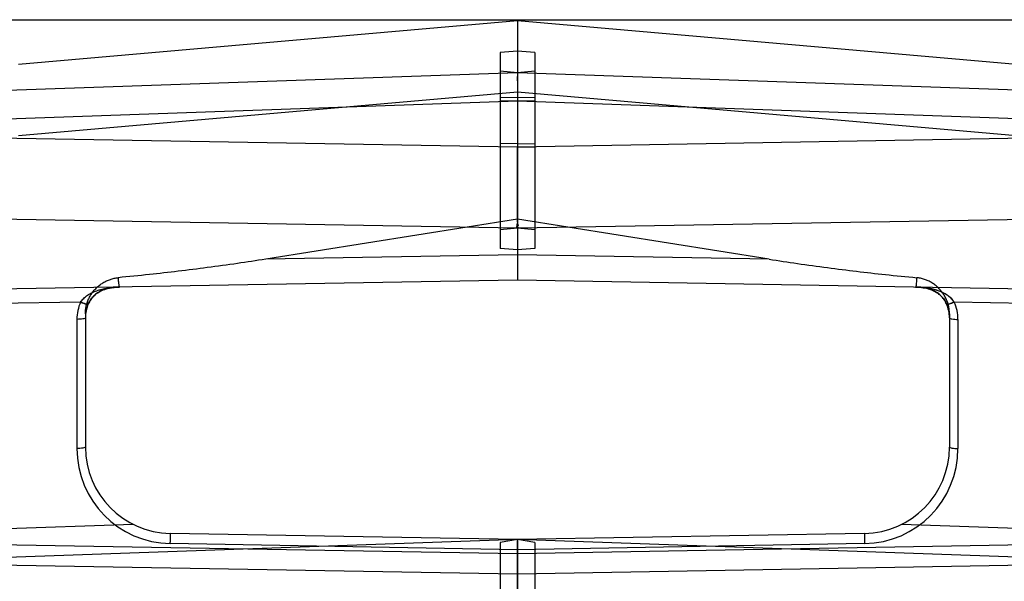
# Model space of a CAD drawing. Header units: millimetres. Extents: x 0 to 297, y 0 to 210.
# Tile 299 of 455: x 145.638 to 146.037, y 160.321 to 160.548. Entities that reach past the tile are written whole.
import ezdxf

# ---------------------------------------------------------------- set-up
doc = ezdxf.new("R2010")
doc.units = ezdxf.units.MM
doc.header["$LTSCALE"] = 16.335
for name, color, linetype in [('INTFCLR_1', 7, 'CONTINUOUS'), ('INTFCLR_144815', 7, 'CONTINUOUS'), ('INTFCLR_72935', 7, 'CONTINUOUS')]:
    doc.layers.add(name, color=color, linetype=linetype)

msp = doc.modelspace()

# ---------------------------------------------------------------- linework, layer by layer
at = {"layer": 'INTFCLR_1', "color": 6, "linetype": 'Continuous'}
for p, q in [((145.8396077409, 160.5479506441), (145.8396077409, 160.4429506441)), ((145.8326077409, 160.5350882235), (145.8326078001, 160.4558171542)), ((145.8396087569, 160.535689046), (145.8326088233, 160.5350758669)), ((145.8396077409, 160.52610705), (145.8396077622, 160.5246494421)), ((145.839607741, 160.5236778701), (145.8396077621, 160.5254627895)), ((145.839607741, 160.5236778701), (145.8396077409, 160.519955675)), ((145.8396077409, 160.519955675), (145.8396077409, 160.515388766)), ((145.8396087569, 160.516906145), (145.8326088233, 160.5167997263)), ((145.839607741, 160.4846916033), (145.8396077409, 160.4967970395)), ((145.8396077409, 160.4739460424), (145.839607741, 160.4846916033)), ((145.8396077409, 160.4665721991), (145.8396077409, 160.4739460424)), ((145.9415588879, 160.4514453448), (145.8396077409, 160.4677157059)), ((145.8396077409, 160.3379506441), (145.8326077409, 160.3367163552)), ((145.8326077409, 160.3367163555), (145.8326077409, 157.0717026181)), ((145.8396077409, 157.093467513), (145.8396077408, 160.3379506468))]:
    msp.add_line(p, q, dxfattribs=at)
at = {"layer": 'INTFCLR_1', "color": 9, "linetype": 'Continuous'}
for p, q in [((146.0417086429, 160.5302691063), (145.8396077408, 160.5479506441)), ((145.8396077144, 160.5269503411), (145.8326077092, 160.527562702)), ((146.0588601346, 160.5192941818), (145.8396077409, 160.5269506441)), ((146.0417086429, 160.5014568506), (145.8396077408, 160.5191383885)), ((145.8396077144, 160.5153886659), (145.8326077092, 160.5154950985)), ((146.0575744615, 160.5077772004), (145.8396077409, 160.515388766)), ((145.8396079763, 160.49831597), (145.8326079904, 160.4982096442)), ((146.0668704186, 160.5007639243), (145.8396077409, 160.4967970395)), ((145.8396076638, 160.4967969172), (145.8326076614, 160.4969031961)), ((146.1018946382, 160.4685288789), (145.8396077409, 160.4639506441)), ((145.8396075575, 160.4639527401), (145.8326075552, 160.4633403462)), ((145.8396080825, 160.4552045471), (145.8326080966, 160.4558171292)), ((145.9415588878, 160.4514453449), (145.8396077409, 160.4532249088)), ((146.0777299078, 160.4387942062), (145.839607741, 160.4429506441)), ((146.0777299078, 160.4330106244), (146.0165597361, 160.4340783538)), ((146.0146077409, 160.429319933), (146.0146077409, 160.3753996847)), ((146.0180466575, 160.427094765), (146.0180466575, 160.3747920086)), ((146.0736581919, 160.3413215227), (145.9951937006, 160.3440615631)), ((145.9802185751, 160.3404050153), (145.839607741, 160.3379506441)), ((145.9802185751, 160.3404050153), (145.9802068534, 160.3369065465)), ((146.1061488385, 160.3286428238), (145.839607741, 160.3379506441)), ((146.0777299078, 160.3363085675), (145.8396077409, 160.3321521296)), ((145.9802185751, 160.3362978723), (145.839607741, 160.3338435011)), ((146.0777299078, 160.3280942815), (145.8396077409, 160.3239378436))]:
    msp.add_line(p, q, dxfattribs=at)
at = {"layer": 'INTFCLR_1', "color": 7, "linetype": 'Continuous'}
for p, q in [((146.0011012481, 160.4401385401), (146.0010496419, 160.4401402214)), ((146.0010496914, 160.4401402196), (146.0011012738, 160.4401385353))]:
    msp.add_line(p, q, dxfattribs=at)
at = {"layer": 'INTFCLR_1', "color": 6, "linetype": 'Continuous'}
for centre, radius, start, end in [((145.0888791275, 160.4943656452), 0.7507325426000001, 359.8145763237, 0.1855639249), ((145.1692841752, 160.4883089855), 0.6703333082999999, 359.6908079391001, 0.3100229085)]:
    msp.add_arc(centre, radius, start, end, dxfattribs=at)
at = {"layer": 'INTFCLR_1', "color": 9, "linetype": 'Continuous'}
for centre, radius, start, end in [((146.0014822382, 160.4762345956), 0.0361039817, 268.9999012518, 269.935436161), ((146.000865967, 160.4270864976), 0.0171806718, 0.02757071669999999, 24.0138303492), ((146.0006926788, 160.4276943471), 0.0139151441, 0.0333269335, 23.8641487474), ((145.9796077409, 160.3753996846), 0.035, 270.9999999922, 359.9999999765), ((145.9795465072, 160.3747921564), 0.0385001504, 271.000219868, 359.9997800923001), ((146.1463454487, 160.3398015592), 0.1661638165, 180.9982943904, 181.2082134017)]:
    msp.add_arc(centre, radius, start, end, dxfattribs=at)
at = {"layer": 'INTFCLR_1', "color": 7, "linetype": 'Continuous'}
msp.add_arc((146.001628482, 160.4423868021), 0.0022638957, 265.2637529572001, 268.9988044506, dxfattribs=at)
at = {"layer": 'INTFCLR_1', "color": 6, "linetype": 'Continuous'}
for points in [[(145.8396077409, 160.4665721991), (145.8396093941, 160.4660147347), (145.8401653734, 160.4649095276), (145.8396079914, 160.4648997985)], [(145.8396077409, 160.4639506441), (145.8401690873, 160.4639604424), (145.8396095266, 160.4650735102), (145.8396078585, 160.4656349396)]]:
    msp.add_open_spline(points, degree=3, dxfattribs=at)
for points, knots in [([(145.9415588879, 160.4514453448), (145.9453671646, 160.4508375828), (145.9532472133, 160.4496424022), (145.9650630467, 160.4480203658), (145.9769507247, 160.4465443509), (145.9889915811, 160.4451900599), (145.9971104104, 160.4443683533), (146.001342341, 160.4439634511)], [0, 0, 0, 0, 0.1919941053, 0.3967780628, 0.5937498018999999, 0.7883513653, 1, 1, 1, 1]), ([(146.0146077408, 160.429319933), (146.0146077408, 160.4298656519), (146.0145439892, 160.4309625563), (146.0142580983, 160.4325919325), (146.0137846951, 160.4341912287), (146.0131280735, 160.435737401), (146.0122964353, 160.4372082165), (146.0113013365, 160.438581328), (146.0101572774, 160.4398359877), (146.0088835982, 160.4409518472), (146.0075004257, 160.4419128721), (146.0060312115, 160.4427052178), (146.0045003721, 160.4433190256), (146.0029337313, 160.4437489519), (146.001871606, 160.443912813), (146.001342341, 160.4439634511)], [0, 0, 0, 0, 0.0757511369, 0.1521154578, 0.229149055, 0.3067644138, 0.3847925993, 0.4631931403, 0.5416595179, 0.6199921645, 0.6977528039, 0.7749600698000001, 0.851208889, 0.9261973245, 1, 1, 1, 1])]:
    msp.add_open_spline(points, degree=3, knots=knots, dxfattribs=at)
at = {"layer": 'INTFCLR_1', "color": 9, "linetype": 'Continuous'}
for points, knots in [([(146.0013423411, 160.4439634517), (146.0013110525, 160.4434103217), (146.0012467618, 160.4424804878), (146.0011455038, 160.4412073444), (146.0010206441, 160.4406092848), (146.0009439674, 160.4401345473), (146.0008520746, 160.4401361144)], [0, 0, 0, 0, 0.4281629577, 0.7391099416, 0.9289714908, 1, 1, 1, 1]), ([(146.0134182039, 160.4333240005), (146.0133607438, 160.4330392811), (146.0152927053, 160.4335212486), (146.0158220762, 160.433761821), (146.0165597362, 160.4340783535)], [0, 0, 0, 0, 0.2657053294, 1, 1, 1, 1]), ([(146.0165597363, 160.4340783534), (146.0161683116, 160.4339103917), (146.0152018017, 160.4335705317), (146.0145149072, 160.4332150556), (146.0133865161, 160.4331669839), (146.0134182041, 160.4333240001)], [0, 0, 0, 0, 0.3869246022, 0.8544903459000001, 1, 1, 1, 1]), ([(146.0146077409, 160.427702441), (146.0146077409, 160.4275933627), (146.0150320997, 160.4273794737), (146.0160939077, 160.4271751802), (146.0172326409, 160.4270972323), (146.0180466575, 160.427094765)], [0, 0, 0, 0, 0.091945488, 0.3138374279, 1, 1, 1, 1]), ([(146.0146077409, 160.3753996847), (146.0146077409, 160.3752906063), (146.0150320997, 160.3750767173), (146.0160939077, 160.3748724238), (146.0172326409, 160.3747944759), (146.0180466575, 160.3747920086)], [0, 0, 0, 0, 0.0919454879, 0.3138374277, 1, 1, 1, 1])]:
    msp.add_open_spline(points, degree=3, knots=knots, dxfattribs=at)
at = {"layer": 'INTFCLR_1', "color": 7, "linetype": 'Continuous'}
for points, knots in [([(146.0010496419, 160.4401402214), (146.0020324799, 160.4402063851), (146.0038977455, 160.439969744), (146.006288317, 160.4394600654), (146.0082070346, 160.4387058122), (146.0097772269, 160.4378193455), (146.0112298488, 160.4366356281), (146.0124921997, 160.4351300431), (146.0131410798, 160.4339518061), (146.0134182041, 160.4333240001)], [0, 0, 0, 0, 0.1973369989, 0.3725063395, 0.489238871, 0.6087701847, 0.7324162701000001, 0.8625240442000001, 1, 1, 1, 1]), ([(146.0134182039, 160.4333240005), (146.0131418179, 160.4339501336), (146.0124945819, 160.4351260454), (146.0112371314, 160.4366278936), (146.0097874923, 160.4378122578), (146.0082167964, 160.4387017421), (146.0065658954, 160.4393510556), (146.0041955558, 160.4399419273), (146.0023239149, 160.4402261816), (146.0010496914, 160.4401402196)], [0, 0, 0, 0, 0.1371246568, 0.2670619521, 0.3900797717, 0.5100963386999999, 0.6273760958, 0.7441272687, 1, 1, 1, 1]), ([(146.0165597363, 160.4340783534), (146.0162072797, 160.434630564), (146.0153202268, 160.4356410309), (146.013747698, 160.436920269), (146.0119407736, 160.4379396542), (146.0099969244, 160.4387360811), (146.0079548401, 160.4393299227), (146.0058454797, 160.4397592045), (146.0035544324, 160.4400292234), (146.0019644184, 160.4401582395), (146.0011012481, 160.4401385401)], [0, 0, 0, 0, 0.1142461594, 0.2320231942, 0.3523171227, 0.4745502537, 0.5976511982, 0.7226794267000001, 0.8494293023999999, 1, 1, 1, 1]), ([(146.0134181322, 160.4333239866), (146.0131404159, 160.433955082), (146.0124473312, 160.4352101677), (146.0110071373, 160.4368825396), (146.0092844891, 160.4381518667), (146.0075945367, 160.4389698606), (146.0060199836, 160.4395041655), (146.0044862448, 160.4398567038), (146.0029317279, 160.4400642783), (146.0019207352, 160.4401273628), (146.0014416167, 160.4401306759)], [0, 0, 0, 0, 0.1418309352, 0.2928806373, 0.450435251, 0.5783302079, 0.6776773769, 0.7919344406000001, 0.9014421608, 1, 1, 1, 1]), ([(146.0165597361, 160.4340783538), (146.0161808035, 160.4346502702), (146.0152239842, 160.4357599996), (146.0134262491, 160.4371473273), (146.0114817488, 160.4381533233), (146.0096543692, 160.438836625), (146.0080038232, 160.4393074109), (146.0064336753, 160.4396402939), (146.00475716, 160.4399029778), (146.0031651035, 160.4400566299), (146.0020641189, 160.4401149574), (146.0015889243, 160.440123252)], [0, 0, 0, 0, 0.1231390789, 0.2604740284, 0.4052684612, 0.5143141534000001, 0.610241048, 0.7130692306, 0.8022058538, 0.9146955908, 1, 1, 1, 1])]:
    msp.add_open_spline(points, degree=3, knots=knots, dxfattribs=at)
at = {"layer": 'INTFCLR_144815', "color": 6, "linetype": 'Continuous'}
msp.add_line((145.1466077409, 160.5484094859), (146.4553831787, 160.5484094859), dxfattribs=at)
at = {"layer": 'INTFCLR_72935', "color": 9, "linetype": 'Continuous'}
for p, q in [((145.839607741, 160.5479506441), (145.6375068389, 160.5302691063)), ((145.8396077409, 160.5269506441), (145.620355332, 160.5192941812)), ((145.8466077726, 160.527562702), (145.8396077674, 160.5269503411)), ((145.839607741, 160.5191383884), (145.6375068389, 160.5014568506)), ((145.8396077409, 160.515388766), (145.6216410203, 160.5077772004)), ((145.8466077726, 160.5154950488), (145.8396077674, 160.5153887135)), ((145.8396077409, 160.4967970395), (145.6123450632, 160.5007639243)), ((145.8396075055, 160.49831597), (145.8466074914, 160.4982096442)), ((145.8396078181, 160.4967969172), (145.8466078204, 160.4969031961)), ((145.8396077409, 160.4639506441), (145.5773208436, 160.4685288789)), ((145.8466079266, 160.4633403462), (145.8396079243, 160.4639527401)), ((145.8466073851, 160.4558171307), (145.8396073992, 160.4552045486)), ((145.8396077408, 160.4532249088), (145.737635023, 160.4514449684)), ((145.8396077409, 160.4429506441), (145.6014855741, 160.4387942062)), ((145.6626553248, 160.4340783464), (145.6014855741, 160.4330106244)), ((145.6611688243, 160.4270956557), (145.6611688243, 160.3747920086)), ((145.6646077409, 160.4293212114), (145.6646077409, 160.3753996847)), ((145.6840217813, 160.3440615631), (145.6055572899, 160.3413215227)), ((145.8396077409, 160.3379506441), (145.6989969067, 160.3404050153)), ((145.6989969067, 160.3404050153), (145.6990086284, 160.3369065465)), ((145.8396077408, 160.3379506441), (145.5730666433, 160.3286428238)), ((145.8396077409, 160.3321521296), (145.6014855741, 160.3363085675)), ((145.8396077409, 160.3338435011), (145.6989969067, 160.3362978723)), ((145.8396077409, 160.3239378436), (145.6014855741, 160.3280942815))]:
    msp.add_line(p, q, dxfattribs=at)
at = {"layer": 'INTFCLR_72935', "color": 6, "linetype": 'Continuous'}
for p, q in [((145.8396077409, 160.5479506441), (145.8396077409, 160.4429506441)), ((145.8466066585, 160.5350758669), (145.8396067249, 160.535689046)), ((145.8466077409, 160.5350882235), (145.846607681, 160.4558171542)), ((145.839607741, 160.52610705), (145.8396077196, 160.5246494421)), ((145.8396077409, 160.5236778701), (145.8396077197, 160.5254627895)), ((145.8396077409, 160.5236778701), (145.839607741, 160.519955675)), ((145.839607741, 160.519955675), (145.8396077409, 160.515388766)), ((145.8466066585, 160.5167997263), (145.8396067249, 160.516906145)), ((145.8396077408, 160.4846916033), (145.8396077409, 160.4967970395)), ((145.8396077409, 160.4739460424), (145.8396077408, 160.4846916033)), ((145.8396077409, 160.4665721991), (145.8396077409, 160.4739460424)), ((145.8396077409, 160.4677187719), (145.737635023, 160.4514449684)), ((145.8396077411, 160.3379506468), (145.8396072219, 157.0704683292)), ((145.8466077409, 160.3367163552), (145.8396077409, 160.3379506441)), ((145.8466077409, 160.3367163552), (145.8466077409, 157.0717026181))]:
    msp.add_line(p, q, dxfattribs=at)
at = {"layer": 'INTFCLR_72935', "color": 7, "linetype": 'Continuous'}
msp.add_line((145.6781635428, 160.4401402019), (145.6781113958, 160.44013849), dxfattribs=at)
at = {"layer": 'INTFCLR_72935', "color": 6, "linetype": 'Continuous'}
for centre, radius, start, end in [((146.5903363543, 160.4943656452), 0.7507325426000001, 179.8144360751, 180.1854236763), ((146.5099313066, 160.4883089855), 0.6703333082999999, 179.6899770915, 180.3091920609)]:
    msp.add_arc(centre, radius, start, end, dxfattribs=at)
at = {"layer": 'INTFCLR_72935', "color": 7, "linetype": 'Continuous'}
msp.add_arc((145.6775843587, 160.4423867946), 0.0022639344, 271.0012117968, 274.7496070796, dxfattribs=at)
at = {"layer": 'INTFCLR_72935', "color": 9, "linetype": 'Continuous'}
for centre, radius, start, end in [((145.6777332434, 160.4762346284), 0.0361040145, 270.0612127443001, 271.0000982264), ((145.6783497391, 160.4270873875), 0.0171808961, 155.9897784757, 179.9724267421), ((145.6785231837, 160.4276952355), 0.0139155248, 156.1396024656, 179.9666643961), ((145.6996689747, 160.3747921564), 0.0385001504, 180.00021996, 268.9997800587), ((145.6996077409, 160.3753996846), 0.035, 180, 268.9999999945), ((145.532871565, 160.3398015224), 0.1661622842, 358.7917881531, 359.0017091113)]:
    msp.add_arc(centre, radius, start, end, dxfattribs=at)
at = {"layer": 'INTFCLR_72935', "color": 6, "linetype": 'Continuous'}
for points in [[(145.8396077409, 160.4665721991), (145.8396060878, 160.4660147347), (145.8390501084, 160.4649095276), (145.8396074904, 160.4648997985)], [(145.8396077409, 160.4639506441), (145.8390463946, 160.4639604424), (145.8396059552, 160.4650735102), (145.8396076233, 160.4656349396)]]:
    msp.add_open_spline(points, degree=3, dxfattribs=at)
for points, knots in [([(145.7376350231, 160.4514449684), (145.7338281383, 160.4508374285), (145.7259510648, 160.4496426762), (145.7141395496, 160.4480211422), (145.7022560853, 160.4465455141), (145.6902194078, 160.4451915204), (145.6821034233, 160.4443699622), (145.6778730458, 160.4439651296)], [0, 0, 0, 0, 0.1919926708, 0.3967704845, 0.5937460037, 0.7883528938, 1, 1, 1, 1]), ([(145.664607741, 160.4293212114), (145.664607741, 160.4298669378), (145.6646714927, 160.4309638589), (145.6649573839, 160.4325932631), (145.6654307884, 160.4341925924), (145.6660874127, 160.4357388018), (145.666919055, 160.4372096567), (145.6679141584, 160.4385828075), (145.6690582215, 160.439837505), (145.6703319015, 160.4409533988), (145.6717150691, 160.4419144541), (145.6731842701, 160.442706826), (145.6747150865, 160.4433206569), (145.6762816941, 160.4437506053), (145.6773437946, 160.4439144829), (145.6778730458, 160.4439651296)], [0, 0, 0, 0, 0.0757515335, 0.1521164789, 0.2291509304, 0.3067673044, 0.3847965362, 0.4631980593, 0.5416651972, 0.6199983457, 0.6977589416, 0.7749656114, 0.8512132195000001, 0.9261997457, 1, 1, 1, 1])]:
    msp.add_open_spline(points, degree=3, knots=knots, dxfattribs=at)
at = {"layer": 'INTFCLR_72935', "color": 9, "linetype": 'Continuous'}
for points, knots in [([(145.6778730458, 160.4439651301), (145.6779043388, 160.4434117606), (145.6779686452, 160.4424815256), (145.6780699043, 160.4412078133), (145.6781948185, 160.4406095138), (145.678271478, 160.4401345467), (145.6783634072, 160.4401361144)], [0, 0, 0, 0, 0.4281629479, 0.7391115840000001, 0.9289740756, 1, 1, 1, 1]), ([(145.662655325, 160.4340783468), (145.663046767, 160.4339104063), (145.6640133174, 160.4335706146), (145.6647002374, 160.433215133), (145.665828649, 160.4331671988), (145.6657969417, 160.4333242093)], [0, 0, 0, 0, 0.3869264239, 0.8544938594, 1, 1, 1, 1]), ([(145.6657969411, 160.433324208), (145.6658544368, 160.4330394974), (145.6639223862, 160.4335212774), (145.6633930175, 160.4337618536), (145.6626553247, 160.4340783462)], [0, 0, 0, 0, 0.2657007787, 1, 1, 1, 1]), ([(145.6646077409, 160.4277033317), (145.6646077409, 160.4275942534), (145.6641833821, 160.4273803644), (145.6631215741, 160.4271760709), (145.6619828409, 160.427098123), (145.6611688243, 160.4270956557)], [0, 0, 0, 0, 0.09194548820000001, 0.3138374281, 1, 1, 1, 1]), ([(145.6646077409, 160.3753996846), (145.6646077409, 160.3752906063), (145.6641833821, 160.3750767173), (145.6631215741, 160.3748724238), (145.6619828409, 160.3747944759), (145.6611688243, 160.3747920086)], [0, 0, 0, 0, 0.09194548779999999, 0.3138374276, 1, 1, 1, 1])]:
    msp.add_open_spline(points, degree=3, knots=knots, dxfattribs=at)
at = {"layer": 'INTFCLR_72935', "color": 7, "linetype": 'Continuous'}
for points, knots in [([(145.662655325, 160.4340783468), (145.6630076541, 160.4346305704), (145.6638946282, 160.435640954), (145.6654668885, 160.4369201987), (145.6672735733, 160.4379395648), (145.669217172, 160.4387359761), (145.6712589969, 160.4393298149), (145.6733681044, 160.4397591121), (145.6756587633, 160.4400291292), (145.6772484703, 160.4401582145), (145.67811142, 160.4401384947)], [0, 0, 0, 0, 0.1142510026, 0.232031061, 0.3523295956, 0.474562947, 0.5976655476, 0.7226965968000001, 0.8494480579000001, 1, 1, 1, 1]), ([(145.6781635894, 160.4401402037), (145.677180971, 160.4402064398), (145.6753160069, 160.4399697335), (145.6729258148, 160.4394601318), (145.6710073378, 160.4387059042), (145.6694373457, 160.4378194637), (145.6679849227, 160.4366357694), (145.6667227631, 160.4351302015), (145.6660740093, 160.433951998), (145.6657969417, 160.4333242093)], [0, 0, 0, 0, 0.1973172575, 0.3724879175, 0.4892206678, 0.6087514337, 0.7324027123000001, 0.8625156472, 1, 1, 1, 1]), ([(145.6657970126, 160.4333241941), (145.666074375, 160.433954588), (145.6667663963, 160.4352082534), (145.6682043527, 160.436879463), (145.6699252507, 160.4381490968), (145.6716147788, 160.4389679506), (145.6731900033, 160.4395031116), (145.6747246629, 160.4398562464), (145.6762803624, 160.440064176), (145.6772921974, 160.4401273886), (145.677771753, 160.4401306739)], [0, 0, 0, 0, 0.1416850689, 0.2925585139, 0.4500157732, 0.5779840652, 0.677391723, 0.7917384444, 0.9013414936, 1, 1, 1, 1])]:
    msp.add_open_spline(points, degree=3, knots=knots, dxfattribs=at)

doc.saveas('drawing.dxf')
